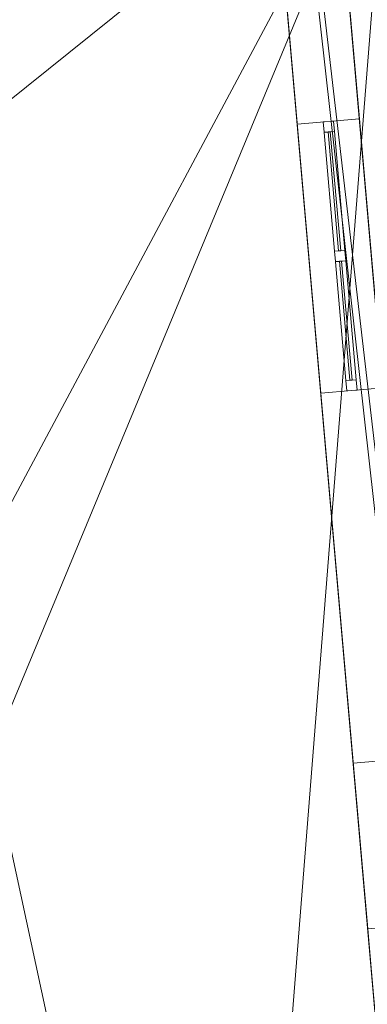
# Model space of a CAD drawing. Header units: millimetres. Extents: x -430348 to -225823, y -86243 to 5084.
# Tile 288 of 656: x -421945 to -420274, y -27237 to -22497. Entities that reach past the tile are written whole.
import ezdxf

# ---------------------------------------------------------------- set-up
doc = ezdxf.new("R2010")
doc.units = ezdxf.units.MM
for name, color, linetype, lineweight in [('A-GLAZ-CURT', 52, 'Continuous', 9), ('A-GLAZ-CWMG', 51, 'Continuous', 9), ('A-ROOF', 132, 'Continuous', 9), ('A-WALL', 113, 'Continuous', 9)]:
    doc.layers.add(name, color=color, linetype=linetype, lineweight=lineweight)

# ---------------------------------------------------------------- blocks, each defined once
blk = doc.blocks.new('System Panel - Glazed-497883-_3D_ Copy 1')
at = {"layer": 'A-GLAZ-CURT', "transparency": 33554471}
mesh = blk.add_polyface(dxfattribs=at)
corners = [(-287.5, 5), (-287.5, 5, 1000), (287.5, 5, 1000), (287.5, 5)]
mesh.append_faces([[corners[k] for k in face] for face in [(2, 3, 0, 1)]])
mesh = blk.add_polyface(dxfattribs=at)
corners = [(287.5, -5), (-287.5, -5), (-287.5, 5), (287.5, 5)]
mesh.append_faces([[corners[k] for k in face] for face in [(3, 0, 1, 2)]])
mesh = blk.add_polyface(dxfattribs=at)
corners = [(-287.5, -5, 1000), (287.5, -5, 1000), (287.5, 5, 1000), (-287.5, 5, 1000)]
mesh.append_faces([[corners[k] for k in face] for face in [(3, 0, 1, 2)]])
mesh = blk.add_polyface(dxfattribs=at)
corners = [(-287.5, -5), (-287.5, -5, 1000), (-287.5, 5, 1000), (-287.5, 5)]
mesh.append_faces([[corners[k] for k in face] for face in [(0, 1, 2, 3)]])
mesh = blk.add_polyface(dxfattribs=at)
corners = [(287.5, -5, 1000), (287.5, -5), (287.5, 5), (287.5, 5, 1000)]
mesh.append_faces([[corners[k] for k in face] for face in [(0, 1, 2, 3)]])
mesh = blk.add_polyface(dxfattribs=at)
corners = [(-287.5, -5), (287.5, -5), (287.5, -5, 1000), (-287.5, -5, 1000)]
mesh.append_faces([[corners[k] for k in face] for face in [(2, 3, 0, 1)]])
blk = doc.blocks.new('Rectangular Mullion - 50mm x 50mm-389654-_3D_ Copy 1')
at = {"layer": 'A-GLAZ-CWMG'}
mesh = blk.add_polyface(dxfattribs=at)
corners = [(0, 25), (-50, 25), (-50, -25), (0, -25)]
mesh.append_faces([[corners[k] for k in face] for face in [(2, 3, 0, 1)]])
mesh = blk.add_polyface(dxfattribs=at)
corners = [(0, 25, -1100), (0, -25, -1100), (-50, -25, -1100), (-50, 25, -1100)]
mesh.append_faces([[corners[k] for k in face] for face in [(0, 1, 2, 3)]])
mesh = blk.add_polyface(dxfattribs=at)
corners = [(-50, 25), (0, 25), (0, 25, -1100), (-50, 25, -1100)]
mesh.append_faces([[corners[k] for k in face] for face in [(3, 0, 1, 2)]])
mesh = blk.add_polyface(dxfattribs=at)
corners = [(-50, -25), (-50, 25), (-50, 25, -1100), (-50, -25, -1100)]
mesh.append_faces([[corners[k] for k in face] for face in [(0, 1, 2, 3)]])
mesh = blk.add_polyface(dxfattribs=at)
corners = [(0, 25), (0, -25), (0, -25, -1100), (0, 25, -1100)]
mesh.append_faces([[corners[k] for k in face] for face in [(0, 1, 2, 3)]])
mesh = blk.add_polyface(dxfattribs=at)
corners = [(0, -25), (-50, -25), (-50, -25, -1100), (0, -25, -1100)]
mesh.append_faces([[corners[k] for k in face] for face in [(3, 0, 1, 2)]])
blk = doc.blocks.new('Rectangular Mullion - 50mm x 50mm-394466-_3D_ Copy 1')
at = {"layer": 'A-GLAZ-CWMG'}
mesh = blk.add_polyface(dxfattribs=at)
corners = [(0, 25), (-50, 25), (-50, -25), (0, -25)]
mesh.append_faces([[corners[k] for k in face] for face in [(3, 0, 1, 2)]])
mesh = blk.add_polyface(dxfattribs=at)
corners = [(0, 25, -575), (0, -25, -575), (-50, -25, -575), (-50, 25, -575)]
mesh.append_faces([[corners[k] for k in face] for face in [(3, 0, 1, 2)]])
mesh = blk.add_polyface(dxfattribs=at)
corners = [(-50, 25), (0, 25), (0, 25, -575), (-50, 25, -575)]
mesh.append_faces([[corners[k] for k in face] for face in [(0, 1, 2, 3)]])
mesh = blk.add_polyface(dxfattribs=at)
corners = [(-50, -25), (-50, 25), (-50, 25, -575), (-50, -25, -575)]
mesh.append_faces([[corners[k] for k in face] for face in [(0, 1, 2, 3)]])
mesh = blk.add_polyface(dxfattribs=at)
corners = [(0, 25), (0, -25), (0, -25, -575), (0, 25, -575)]
mesh.append_faces([[corners[k] for k in face] for face in [(0, 1, 2, 3)]])
mesh = blk.add_polyface(dxfattribs=at)
corners = [(0, -25), (-50, -25), (-50, -25, -575), (0, -25, -575)]
mesh.append_faces([[corners[k] for k in face] for face in [(0, 1, 2, 3)]])
blk = doc.blocks.new('Rectangular Mullion - 50mm x 50mm-389655-_3D_ Copy 1')
at = {"layer": 'A-GLAZ-CWMG'}
mesh = blk.add_polyface(dxfattribs=at)
corners = [(0, 25), (-50, 25), (-50, -25), (0, -25)]
mesh.append_faces([[corners[k] for k in face] for face in [(2, 3, 0, 1)]])
mesh = blk.add_polyface(dxfattribs=at)
corners = [(0, 25, -1100), (0, -25, -1100), (-50, -25, -1100), (-50, 25, -1100)]
mesh.append_faces([[corners[k] for k in face] for face in [(0, 1, 2, 3)]])
mesh = blk.add_polyface(dxfattribs=at)
corners = [(-50, 25), (0, 25), (0, 25, -1100), (-50, 25, -1100)]
mesh.append_faces([[corners[k] for k in face] for face in [(3, 0, 1, 2)]])
mesh = blk.add_polyface(dxfattribs=at)
corners = [(-50, -25), (-50, 25), (-50, 25, -1100), (-50, -25, -1100)]
mesh.append_faces([[corners[k] for k in face] for face in [(0, 1, 2, 3)]])
mesh = blk.add_polyface(dxfattribs=at)
corners = [(0, 25), (0, -25), (0, -25, -1100), (0, 25, -1100)]
mesh.append_faces([[corners[k] for k in face] for face in [(0, 1, 2, 3)]])
mesh = blk.add_polyface(dxfattribs=at)
corners = [(0, -25), (-50, -25), (-50, -25, -1100), (0, -25, -1100)]
mesh.append_faces([[corners[k] for k in face] for face in [(3, 0, 1, 2)]])
blk = doc.blocks.new('Rectangular Mullion - 50mm x 50mm-394469-_3D_ Copy 1')
at = {"layer": 'A-GLAZ-CWMG'}
mesh = blk.add_polyface(dxfattribs=at)
corners = [(0, 25), (-50, 25), (-50, -25), (0, -25)]
mesh.append_faces([[corners[k] for k in face] for face in [(2, 3, 0, 1)]])
mesh = blk.add_polyface(dxfattribs=at)
corners = [(0, 25, -575), (0, -25, -575), (-50, -25, -575), (-50, 25, -575)]
mesh.append_faces([[corners[k] for k in face] for face in [(0, 1, 2, 3)]])
mesh = blk.add_polyface(dxfattribs=at)
corners = [(-50, 25), (0, 25), (0, 25, -575), (-50, 25, -575)]
mesh.append_faces([[corners[k] for k in face] for face in [(0, 1, 2, 3)]])
mesh = blk.add_polyface(dxfattribs=at)
corners = [(-50, -25), (-50, 25), (-50, 25, -575), (-50, -25, -575)]
mesh.append_faces([[corners[k] for k in face] for face in [(0, 1, 2, 3)]])
mesh = blk.add_polyface(dxfattribs=at)
corners = [(0, 25), (0, -25), (0, -25, -575), (0, 25, -575)]
mesh.append_faces([[corners[k] for k in face] for face in [(0, 1, 2, 3)]])
mesh = blk.add_polyface(dxfattribs=at)
corners = [(0, -25), (-50, -25), (-50, -25, -575), (0, -25, -575)]
mesh.append_faces([[corners[k] for k in face] for face in [(0, 1, 2, 3)]])
blk = doc.blocks.new('Rectangular Mullion - 50mm x 50mm-389652-_3D_ Copy 1')
at = {"layer": 'A-GLAZ-CWMG'}
mesh = blk.add_polyface(dxfattribs=at)
corners = [(25, 25), (-25, 25), (-25, -25), (25, -25)]
mesh.append_faces([[corners[k] for k in face] for face in [(2, 3, 0, 1)]])
mesh = blk.add_polyface(dxfattribs=at)
corners = [(25, 25, -1100), (25, -25, -1100), (-25, -25, -1100), (-25, 25, -1100)]
mesh.append_faces([[corners[k] for k in face] for face in [(0, 1, 2, 3)]])
mesh = blk.add_polyface(dxfattribs=at)
corners = [(-25, 25), (25, 25), (25, 25, -1100), (-25, 25, -1100)]
mesh.append_faces([[corners[k] for k in face] for face in [(3, 0, 1, 2)]])
mesh = blk.add_polyface(dxfattribs=at)
corners = [(-25, -25), (-25, 25), (-25, 25, -1100), (-25, -25, -1100)]
mesh.append_faces([[corners[k] for k in face] for face in [(3, 0, 1, 2)]])
mesh = blk.add_polyface(dxfattribs=at)
corners = [(25, 25), (25, -25), (25, -25, -1100), (25, 25, -1100)]
mesh.append_faces([[corners[k] for k in face] for face in [(3, 0, 1, 2)]])
mesh = blk.add_polyface(dxfattribs=at)
corners = [(25, -25), (-25, -25), (-25, -25, -1100), (25, -25, -1100)]
mesh.append_faces([[corners[k] for k in face] for face in [(3, 0, 1, 2)]])

msp = doc.modelspace()

# ---------------------------------------------------------------- block references
at = {"layer": 'A-GLAZ-CURT', "transparency": 33554471, "rotation": 94.99999999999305}
for p in [(-420431.7, -23323.1, 62347.9), (-420377.3, -23945.7, 62347.9)]:
    msp.add_blockref('System Panel - Glazed-497883-_3D_ Copy 1', p, dxfattribs=at)
at = {"layer": 'A-GLAZ-CWMG', "extrusion": (0, 0, -1), "rotation": 85.00000000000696}
for name, p in [('Rectangular Mullion - 50mm x 50mm-389655-_3D_ Copy 1', (420461.1, -22986.9, -62297.9)), ('Rectangular Mullion - 50mm x 50mm-389652-_3D_ Copy 1', (420404.5, -23634.4, -62297.9))]:
    msp.add_blockref(name, p, dxfattribs=at)
at = {"layer": 'A-GLAZ-CWMG', "extrusion": (-0.087156, 0.996195, 0), "rotation": 90}
for p in [(420864.6, 63397.9, 13696.2), (420864.6, 63397.9, 13071.2)]:
    msp.add_blockref('Rectangular Mullion - 50mm x 50mm-394466-_3D_ Copy 1', p, dxfattribs=at)
at = {"layer": 'A-GLAZ-CWMG', "extrusion": (0.087156, -0.996195, 0), "rotation": 270}
for p in [(-420864.6, 62297.9, -13121.2), (-420864.6, 62297.9, -12496.2)]:
    msp.add_blockref('Rectangular Mullion - 50mm x 50mm-394469-_3D_ Copy 1', p, dxfattribs=at)
at = {"layer": 'A-GLAZ-CWMG', "rotation": 274.999999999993}
msp.add_blockref('Rectangular Mullion - 50mm x 50mm-389654-_3D_ Copy 1', (-420347.8, -24281.9, 63397.9), dxfattribs=at)

# ---------------------------------------------------------------- meshes
at = {"layer": 'A-ROOF'}
mesh = msp.add_polyface(dxfattribs=at)
corners = [(-419952.9, -27074.8, 61843.5), (-420436, -21553.5, 61847.3), (-417406.8, -21314.6, 60860), (-416937.1, -26817.3, 60860)]
mesh.append_faces([[corners[k] for k in face] for face in [(2, 3, 0, 1)]])
mesh = msp.add_polyface(dxfattribs=at)
corners = [(-420436, -21553.5, 61952.4), (-419952.9, -27074.8, 61948.6), (-416937.1, -26817.3, 60965.1), (-417406.8, -21314.6, 60965.1)]
mesh.append_faces([[corners[k] for k in face] for face in [(1, 2, 3, 0)]])
mesh = msp.add_polyface(dxfattribs=at)
corners = [(-422208.1, -39960.5, 65933.7), (-423727.2, -21697.4, 65878.8), (-420169.5, -21416.8, 63380), (-418575, -39642.7, 63380), (-419150.1, -39693, 63784.3), (-421631.5, -39910.1, 65528.3), (-422097.2, -39950.8, 65855.7), (-422184, -39958.4, 65916.8)]
mesh.append_faces([[corners[k] for k in face] for face in [(4, 5, 2, 3)]], dxfattribs={"vtx1": -1})
mesh.append_faces([[corners[k] for k in face] for face in [(5, 6, 1, 2)]], dxfattribs={"vtx1": -1, "vtx3": -1})
mesh.append_faces([[corners[k] for k in face] for face in [(7, 0, 1, 6)]], dxfattribs={"vtx2": -1})
mesh = msp.add_polyface(dxfattribs=at)
corners = [(-423727.2, -21697.4, 66000.8), (-422208.1, -39960.5, 66055.7), (-422157.3, -39956.1, 66020), (-422097.2, -39950.8, 65977.8), (-419147.2, -39692.7, 63904.3), (-418575, -39642.7, 63502.1), (-420169.5, -21416.8, 63502.1), (-422983.4, -26109.2, 65751.2), (-423056.7, -25212.2, 65747.6), (-422158.4, -25141.4, 65116.7), (-422085.1, -26038.4, 65120.3), (-423086.6, -24008.5, 65695), (-423151.6, -23213.2, 65691.8), (-422321.3, -23147.7, 65108.7), (-422256.3, -23943, 65111.9)]
mesh.append_faces([[corners[k] for k in face] for face in [(14, 9, 6, 13)]], dxfattribs={"vtx0": -1, "vtx1": -1, "vtx2": -1})
mesh.append_faces([[corners[k] for k in face] for face in [(0, 8, 11, 12)]], dxfattribs={"vtx0": -1, "vtx1": -1, "vtx3": -1})
mesh.append_faces([[corners[k] for k in face] for face in [(9, 14, 11, 8), (13, 6, 0, 12)]], dxfattribs={"vtx0": -1, "vtx2": -1})
mesh.append_faces([[corners[k] for k in face] for face in [(10, 4, 5, 6), (7, 1, 2, 3)]], dxfattribs={"vtx0": -1, "vtx3": -1})
mesh.append_faces([[corners[k] for k in face] for face in [(9, 10, 6)]], dxfattribs={"vtx1": -1, "vtx2": -1})
mesh.append_faces([[corners[k] for k in face] for face in [(3, 4, 10, 7), (0, 1, 7, 8)]], dxfattribs={"vtx1": -1, "vtx3": -1})
mesh = msp.add_polyface(dxfattribs=at)
corners = [(-419952.9, -27074.8, 61948.6), (-420436, -21553.5, 61952.4), (-420436, -21553.5, 61847.3), (-419952.9, -27074.8, 61843.5)]
mesh.append_faces([[corners[k] for k in face] for face in [(0, 1, 2, 3)]])
at = {"layer": 'A-WALL'}
mesh = msp.add_polyface(dxfattribs=at)
corners = [(-420929.8, -15908.6, 56190.2), (-420903.7, -16207.4, 56190.2), (-420436, -21553.5, 56190.2), (-420409.8, -21852.4, 56190.2), (-419978.8, -26779.1, 56190.2), (-419952.6, -27077.9, 56190.2), (-419819, -28605.3, 56190.2), (-419792.9, -28904.1, 56190.2), (-419505.3, -32191.6, 56190.2), (-419479.1, -32490.4, 56190.2), (-419362.3, -33825.3, 56190.2), (-419336.2, -34124.2, 56190.2), (-419217.6, -35479, 56190.2), (-419191.5, -35777.9, 56190.2), (-418872.5, -39424, 56190.2), (-418846.4, -39722.8, 56190.2), (-418625.4, -42248.2, 56190.2), (-418924.3, -42274.3, 56190.2), (-421202.5, -16233.6, 56190.2), (-421228.7, -15934.7, 56190.2)]
mesh.append_faces([[corners[k] for k in face] for face in [(7, 17, 18, 6)]], dxfattribs={"vtx0": -1, "vtx2": -1})
mesh.append_faces([[corners[k] for k in face] for face in [(17, 13, 14, 15), (17, 11, 12, 13), (18, 0, 1, 2), (18, 2, 3, 4), (17, 9, 10, 11), (17, 7, 8, 9), (18, 4, 5, 6)]], dxfattribs={"vtx0": -1, "vtx3": -1})
mesh.append_faces([[corners[k] for k in face] for face in [(19, 0, 18)]], dxfattribs={"vtx1": -1})
mesh.append_faces([[corners[k] for k in face] for face in [(15, 16, 17)]], dxfattribs={"vtx2": -1})
mesh = msp.add_polyface(dxfattribs=at)
corners = [(-418625.4, -42248.2, 56190.2), (-418846.4, -39722.8, 56190.2), (-418872.5, -39424, 56190.2), (-419191.5, -35777.9, 56190.2), (-419217.6, -35479, 56190.2), (-419336.2, -34124.2, 56190.2), (-419362.3, -33825.3, 56190.2), (-419479.1, -32490.4, 56190.2), (-419505.3, -32191.6, 56190.2), (-419792.9, -28904.1, 56190.2), (-419819, -28605.3, 56190.2), (-419952.6, -27077.9, 56190.2), (-419978.8, -26779.1, 56190.2), (-420409.8, -21852.4, 56190.2), (-420436, -21553.5, 56190.2), (-420903.7, -16207.4, 56190.2), (-420929.8, -15908.6, 56190.2), (-420929.8, -15908.6, 61100), (-420929.8, -15908.6, 63331), (-420446, -21438.6, 63331), (-420446, -21438.6, 63574.2), (-418851.3, -39666.8, 63574.2), (-418851.3, -39666.8, 63694.2), (-418625.4, -42248.2, 63694.2), (-418787.5, -40395.3, 62297.9), (-418787.5, -40395.3, 63397.9), (-418825.1, -39965.7, 63397.9), (-418825.1, -39965.7, 62297.9), (-418892.1, -39199.8, 62297.9), (-418892.1, -39199.8, 63397.9), (-418953.1, -38502.5, 63397.9), (-418953.1, -38502.5, 62297.9), (-419110, -36709.3, 62297.9), (-419110, -36709.3, 63397.9), (-419214.6, -35513.9, 63397.9), (-419214.6, -35513.9, 62297.9), (-419467.3, -32624.9, 62297.9), (-419467.3, -32624.9, 63397.9), (-419571.9, -31429.5, 63397.9), (-419571.9, -31429.5, 62297.9), (-419739.3, -29516.8, 62297.9), (-419739.3, -29516.8, 63397.9), (-419809, -28719.9, 63397.9), (-419809, -28719.9, 62297.9), (-419868.3, -28042.5, 62297.9), (-419868.3, -28042.5, 63397.9), (-419938, -27245.5, 63397.9), (-419938, -27245.5, 62297.9), (-419972.8, -26847, 62297.9), (-419972.8, -26847, 63397.9), (-420042.6, -26050.1, 63397.9), (-420042.6, -26050.1, 62297.9), (-420198.4, -24268.8, 62297.9), (-420198.4, -24268.8, 63397.9), (-420311.7, -22973.8, 63397.9), (-420311.7, -22973.8, 62297.9), (-420543.4, -20325.8, 61879.8), (-420543.4, -20325.8, 62979.8), (-420674.1, -18831.5, 62979.8), (-420674.1, -18831.5, 61879.8), (-420813.6, -17237.6, 61879.8), (-420813.6, -17237.6, 62979.8), (-420883.3, -16440.6, 62979.8), (-420883.3, -16440.6, 61879.8), (-419829.9, -28481.5, 61141.6), (-419943.2, -27186.4, 61141.6), (-419943.2, -27186.4, 58701.6), (-419829.9, -28481.5, 58701.6), (-418690.6, -41503.5, 58874.1), (-418690.6, -41503.5, 60755.6), (-418777.7, -40507.3, 60755.6), (-418777.7, -40507.3, 58874.1), (-419396.4, -33435.8, 59934.1), (-419396.4, -33435.8, 61034.1), (-419452.2, -32798.2, 61034.1), (-419452.2, -32798.2, 59934.1)]
mesh.append_faces([[corners[k] for k in face] for face in [(23, 25, 22), (28, 70, 31), (13, 66, 12), (49, 46, 48), (42, 20, 41)]], dxfattribs={"vtx0": -1, "vtx1": -1})
mesh.append_faces([[corners[k] for k in face] for face in [(64, 40, 39, 75)]], dxfattribs={"vtx0": -1, "vtx1": -1, "vtx2": -1, "vtx3": -1})
mesh.append_faces([[corners[k] for k in face] for face in [(27, 70, 28, 29), (38, 41, 20, 21), (64, 44, 43, 40), (20, 42, 45, 46), (20, 46, 49, 50), (19, 55, 56, 57)]], dxfattribs={"vtx0": -1, "vtx1": -1, "vtx3": -1})
mesh.append_faces([[corners[k] for k in face] for face in [(0, 68, 69, 23), (24, 69, 70, 27), (7, 75, 72, 6), (39, 40, 41, 38), (26, 21, 22, 25), (31, 32, 33, 30), (35, 36, 37, 34), (21, 37, 38), (44, 64, 65, 47), (63, 17, 18, 62), (58, 18, 19, 57), (13, 55, 52)]], dxfattribs={"vtx0": -1, "vtx2": -1})
mesh.append_faces([[corners[k] for k in face] for face in [(71, 2, 3, 32), (31, 70, 71, 32), (75, 7, 8, 67), (21, 29, 30, 33), (21, 33, 34, 37), (52, 65, 66, 13), (17, 63, 60, 59), (48, 46, 47, 65)]], dxfattribs={"vtx0": -1, "vtx2": -1, "vtx3": -1})
mesh.append_faces([[corners[k] for k in face] for face in [(71, 0, 1, 2), (67, 9, 10, 11)]], dxfattribs={"vtx0": -1, "vtx3": -1})
mesh.append_faces([[corners[k] for k in face] for face in [(71, 68, 0), (5, 6, 72, 4), (67, 64, 75), (8, 9, 67)]], dxfattribs={"vtx1": -1, "vtx2": -1})
mesh.append_faces([[corners[k] for k in face] for face in [(3, 4, 72, 32), (73, 74, 36, 35), (26, 27, 29, 21), (24, 25, 23, 69), (13, 14, 56, 55), (51, 48, 65, 52), (61, 62, 18, 58), (53, 54, 20, 50)]], dxfattribs={"vtx1": -1, "vtx2": -1, "vtx3": -1})
mesh.append_faces([[corners[k] for k in face] for face in [(74, 75, 39, 36), (72, 73, 35, 32), (66, 67, 11, 12), (42, 43, 44, 45), (14, 15, 59, 56), (58, 59, 60, 61), (50, 51, 52, 53), (19, 20, 54, 55)]], dxfattribs={"vtx1": -1, "vtx3": -1})
mesh.append_faces([[corners[k] for k in face] for face in [(15, 16, 17, 59)]], dxfattribs={"vtx2": -1, "vtx3": -1})
mesh = msp.add_polyface(dxfattribs=at)
corners = [(-421228.7, -15934.7, 56190.2), (-421202.5, -16233.6, 56190.2), (-418924.3, -42274.3, 56190.2), (-418924.3, -42274.3, 63904.3), (-419150.1, -39693, 63904.3), (-419150.1, -39693, 63784.3), (-419176.3, -39394.1, 63784.3), (-420745.1, -21462.2, 63784.3), (-420745.1, -21462.2, 63538.8), (-421202.5, -16233.6, 63538.8), (-421215.9, -16081.2, 63538.8), (-421228.7, -15934.7, 63439.6), (-419086.4, -40421.4, 63397.9), (-419086.4, -40421.4, 62297.9), (-419124, -39991.8, 62297.9), (-419124, -39991.8, 63397.9), (-419191, -39226, 63397.9), (-419191, -39226, 62297.9), (-419252, -38528.6, 62297.9), (-419252, -38528.6, 63397.9), (-419408.9, -36735.5, 63397.9), (-419408.9, -36735.5, 62297.9), (-419513.5, -35540.1, 62297.9), (-419513.5, -35540.1, 63397.9), (-419766.2, -32651.1, 63397.9), (-419766.2, -32651.1, 62297.9), (-419870.8, -31455.7, 62297.9), (-419870.8, -31455.7, 63397.9), (-420038.1, -29543, 63397.9), (-420038.1, -29543, 62297.9), (-420107.9, -28746, 62297.9), (-420107.9, -28746, 63397.9), (-420167.1, -28068.6, 63397.9), (-420167.1, -28068.6, 62297.9), (-420236.8, -27271.6, 62297.9), (-420236.8, -27271.6, 63397.9), (-420271.7, -26873.2, 63397.9), (-420271.7, -26873.2, 62297.9), (-420341.4, -26076.2, 62297.9), (-420341.4, -26076.2, 63397.9), (-420497.3, -24295, 63397.9), (-420497.3, -24295, 62297.9), (-420610.6, -22999.9, 62297.9), (-420610.6, -22999.9, 63397.9), (-420842.2, -20352, 62979.8), (-420842.2, -20352, 61879.8), (-420973, -18857.7, 61879.8), (-420973, -18857.7, 62979.8), (-421112.4, -17263.8, 62979.8), (-421112.4, -17263.8, 61879.8), (-421182.1, -16466.8, 61879.8), (-421182.1, -16466.8, 62979.8), (-420242, -27212.6, 61141.6), (-420128.7, -28507.6, 61141.6), (-420128.7, -28507.6, 58701.6), (-420242, -27212.6, 58701.6), (-418989.4, -41529.6, 60755.6), (-418989.4, -41529.6, 58874.1), (-419076.6, -40533.4, 58874.1), (-419076.6, -40533.4, 60755.6), (-419695.3, -33461.9, 61034.1), (-419695.3, -33461.9, 59934.1), (-419751, -32824.4, 59934.1), (-419751, -32824.4, 61034.1)]
mesh.append_faces([[corners[k] for k in face] for face in [(52, 41, 55), (17, 14, 16)]], dxfattribs={"vtx0": -1, "vtx1": -1})
mesh.append_faces([[corners[k] for k in face] for face in [(42, 45, 55, 41), (45, 42, 8, 44), (55, 45, 1), (38, 41, 52, 37), (53, 30, 33, 52), (34, 37, 52, 33), (25, 60, 22, 24), (58, 61, 2), (23, 6, 24), (15, 5, 16, 14)]], dxfattribs={"vtx0": -1, "vtx1": -1, "vtx2": -1})
mesh.append_faces([[corners[k] for k in face] for face in [(7, 36, 35, 32), (7, 32, 31, 28), (7, 40, 39, 36), (61, 58, 21, 22), (6, 28, 27, 24)]], dxfattribs={"vtx0": -1, "vtx1": -1, "vtx3": -1})
mesh.append_faces([[corners[k] for k in face] for face in [(50, 0, 1, 49), (49, 46, 47, 48), (37, 34, 35, 36), (33, 30, 31, 32), (41, 38, 39, 40), (8, 42, 43), (2, 57, 58), (6, 19, 16, 5), (12, 3, 4), (59, 13, 14)]], dxfattribs={"vtx0": -1, "vtx2": -1})
mesh.append_faces([[corners[k] for k in face] for face in [(1, 45, 46, 49), (9, 51, 48, 47), (13, 59, 56, 3), (6, 23, 20, 19)]], dxfattribs={"vtx0": -1, "vtx2": -1, "vtx3": -1})
mesh.append_faces([[corners[k] for k in face] for face in [(62, 63, 26), (60, 61, 22), (22, 23, 24), (12, 13, 3), (6, 7, 28)]], dxfattribs={"vtx1": -1, "vtx2": -1})
mesh.append_faces([[corners[k] for k in face] for face in [(53, 54, 62, 26), (61, 62, 54, 2), (29, 30, 53, 26), (58, 59, 18, 21), (17, 18, 59, 14)]], dxfattribs={"vtx1": -1, "vtx2": -1, "vtx3": -1})
mesh.append_faces([[corners[k] for k in face] for face in [(11, 0, 50, 51), (54, 55, 1, 2), (47, 44, 8, 9), (43, 40, 7, 8), (63, 60, 25, 26), (28, 29, 26, 27), (56, 57, 2, 3), (20, 21, 18, 19), (15, 12, 4, 5)]], dxfattribs={"vtx1": -1, "vtx3": -1})
mesh.append_faces([[corners[k] for k in face] for face in [(9, 10, 11, 51)]], dxfattribs={"vtx2": -1, "vtx3": -1})
mesh = msp.add_polyface(dxfattribs=at)
corners = [(-418851.3, -39666.8, 63574.2), (-420446, -21438.6, 63574.2), (-420745.1, -21462.2, 63784.3), (-419176.3, -39394.1, 63784.3), (-419150.1, -39693, 63784.3)]
mesh.append_faces([[corners[k] for k in face] for face in [(4, 0, 3)]], dxfattribs={"vtx1": -1})
mesh.append_faces([[corners[k] for k in face] for face in [(1, 2, 3, 0)]], dxfattribs={"vtx2": -1})
mesh = msp.add_polyface(dxfattribs=at)
corners = [(-420198.4, -24268.8, 63397.9), (-420497.3, -24295, 63397.9), (-420610.6, -22999.9, 63397.9), (-420311.7, -22973.8, 63397.9)]
mesh.append_faces([[corners[k] for k in face] for face in [(1, 2, 3, 0)]])
mesh = msp.add_polyface(dxfattribs=at)
corners = [(-420311.7, -22973.8, 63397.9), (-420610.6, -22999.9, 63397.9), (-420610.6, -22999.9, 62297.9), (-420311.7, -22973.8, 62297.9)]
mesh.append_faces([[corners[k] for k in face] for face in [(1, 2, 3, 0)]])
mesh = msp.add_polyface(dxfattribs=at)
corners = [(-420497.3, -24295, 62297.9), (-420198.4, -24268.8, 62297.9), (-420311.7, -22973.8, 62297.9), (-420610.6, -22999.9, 62297.9)]
mesh.append_faces([[corners[k] for k in face] for face in [(3, 0, 1, 2)]])
mesh = msp.add_polyface(dxfattribs=at)
corners = [(-420198.4, -24268.8, 62297.9), (-420497.3, -24295, 62297.9), (-420497.3, -24295, 63397.9), (-420198.4, -24268.8, 63397.9)]
mesh.append_faces([[corners[k] for k in face] for face in [(1, 2, 3, 0)]])
mesh = msp.add_polyface(dxfattribs=at)
corners = [(-419972.8, -26847, 63397.9), (-420271.7, -26873.2, 63397.9), (-420341.4, -26076.2, 63397.9), (-420042.6, -26050.1, 63397.9)]
mesh.append_faces([[corners[k] for k in face] for face in [(1, 2, 3, 0)]])
mesh = msp.add_polyface(dxfattribs=at)
corners = [(-420042.6, -26050.1, 63397.9), (-420341.4, -26076.2, 63397.9), (-420341.4, -26076.2, 62297.9), (-420042.6, -26050.1, 62297.9)]
mesh.append_faces([[corners[k] for k in face] for face in [(1, 2, 3, 0)]])
mesh = msp.add_polyface(dxfattribs=at)
corners = [(-420271.7, -26873.2, 62297.9), (-419972.8, -26847, 62297.9), (-420042.6, -26050.1, 62297.9), (-420341.4, -26076.2, 62297.9)]
mesh.append_faces([[corners[k] for k in face] for face in [(3, 0, 1, 2)]])

doc.saveas('drawing.dxf')
